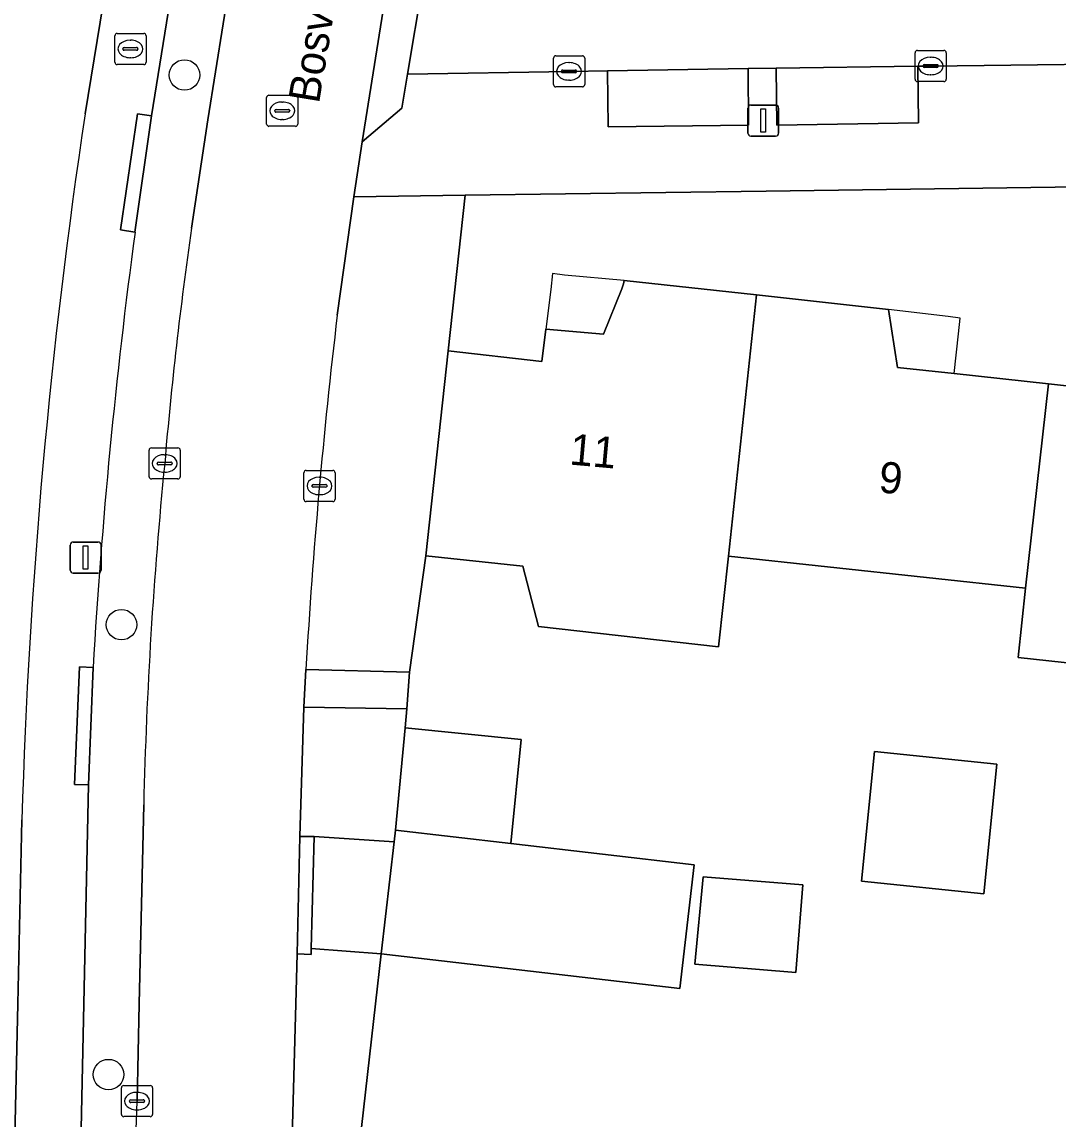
# Model space of a CAD drawing. Extents: x 160732 to 162107, y 387428 to 388479.
# Drawn here: x 161939.8 to 161973.06, y 387996.3 to 388031.51 of the extents above; entities that cross this region are included whole.
import ezdxf

# ---------------------------------------------------------------- set-up
doc = ezdxf.new("R2010")
doc.units = 0
for name, color, linetype in [('IMGEO_Boom', 7, 'Continuous'), ('IMGEO_Brandkraan', 7, 'Continuous'), ('IMGEO_Erf', 7, 'Continuous'), ('IMGEO_Groenvoorziening', 7, 'Continuous'), ('IMGEO_Kolk', 7, 'Continuous'), ('IMGEO_Lichtmast', 7, 'Continuous'), ('IMGEO_Openbare_ruimte_label', 7, 'Continuous'), ('IMGEO_Pand', 7, 'Continuous'), ('IMGEO_Pand_nummerreeks', 7, 'Continuous'), ('IMGEO_Pand_overbouw', 7, 'Continuous'), ('IMGEO_Parkeervlak_open', 7, 'Continuous'), ('IMGEO_Rijbaan_lokaal_open', 7, 'Continuous'), ('IMGEO_Rioolput', 7, 'Continuous'), ('IMGEO_Voetpad_open', 7, 'Continuous')]:
    doc.layers.add(name, color=color, linetype=linetype)

msp = doc.modelspace()

# ---------------------------------------------------------------- linework, layer by layer
at = {"layer": 'IMGEO_Boom'}
for centre in [(161945.017, 388029.809), (161942.994, 388012.167), (161942.578, 387997.728)]:
    msp.add_circle(centre, 0.489, dxfattribs=at)
at = {"layer": 'IMGEO_Brandkraan'}
for p, q in [((161942.781, 388030.219), (161942.781, 388031.071)), ((161942.856, 388031.145), (161943.708, 388031.145)), ((161943.782, 388031.071), (161943.782, 388030.219)), ((161943.04, 388030.639), (161943.04, 388030.651)), ((161943.083, 388030.688), (161943.481, 388030.688)), ((161943.269, 388030.925), (161943.294, 388030.925)), ((161943.524, 388030.651), (161943.524, 388030.639)), ((161943.478, 388030.602), (161943.08, 388030.602)), ((161943.292, 388030.365), (161943.267, 388030.365)), ((161943.708, 388030.145), (161942.856, 388030.145))]:
    msp.add_line(p, q, dxfattribs=at)
for points in [[(161942.781, 388030.219), (161942.781, 388031.071)], [(161942.856, 388031.145), (161943.708, 388031.145)], [(161943.782, 388031.071), (161943.782, 388030.219)], [(161943.708, 388030.145), (161942.856, 388030.145)]]:
    msp.add_lwpolyline(points, dxfattribs=at)
for centre, radius, start, end in [((161942.858, 388031.069), 0.0765, 91.552, 178.448), ((161942.858, 388031.069), 0.0765, 91.552, 178.448), ((161943.706, 388031.069), 0.0765, 1.552, 88.448), ((161943.706, 388031.069), 0.0765, 1.552, 88.448), ((161943.08, 388030.648), 0.0403, 85.8775, 175.7526), ((161943.077, 388030.638), 0.0366, 178.938, 274.7102), ((161943.481, 388030.645), 0.043, 264.8664, 352.4533), ((161943.485, 388030.65), 0.0386, 1.7309, 96.639), ((161942.858, 388030.221), 0.0765, 181.552, 268.448), ((161942.858, 388030.221), 0.0765, 181.552, 268.448), ((161943.706, 388030.221), 0.0765, 271.552, 358.448), ((161943.706, 388030.221), 0.0765, 271.552, 358.448)]:
    msp.add_arc(centre, radius, start, end, dxfattribs=at)
for centre, major_axis, ratio, start_param, end_param in [((161943.268, 388030.645), (-0.387, 0.002), 0.722429, 4.712389, 7.853982), ((161943.293, 388030.645), (-0.39, 0.002), 0.717154, 1.570796, 4.712389)]:
    msp.add_ellipse(centre, major_axis=major_axis, ratio=ratio, start_param=start_param, end_param=end_param, dxfattribs=at)
at = {"layer": 'IMGEO_Erf'}
for points in [[(161941.828, 388028.566), (161944.842, 388047.003), (161946.085, 388053.937), (161947.454, 388065.787), (161947.868, 388086.289)], [(162000, 388026.589), (161963.692, 388026.078), (161954.028, 388025.949), (161953.476, 388020.953), (161956.488, 388020.612), (161956.621, 388021.655), (161958.465, 388021.486), (161959.056, 388022.942), (161959.113, 388023.111), (161959.131, 388023.211), (161963.375, 388022.749), (161967.615, 388022.287), (161967.906, 388020.422), (161969.721, 388020.224), (161972.748, 388019.894), (161975.727, 388019.57)], [(161981.33, 388010.077), (161971.776, 388011.109), (161972.017, 388013.341), (161962.482, 388014.37), (161962.154, 388011.457), (161956.382, 388012.108), (161955.879, 388014.045), (161952.767, 388014.381), (161952.242, 388010.642), (161952.158, 388009.471), (161952.101, 388008.859), (161955.828, 388008.481), (161955.489, 388005.143), (161961.381, 388004.461), (161960.922, 388000.494), (161951.335, 388001.603), (161951.153, 388000), (161950.51, 387994.332)], [(161938.065, 387976.415), (161938.553, 387981.135), (161939.4, 387992.483), (161939.555, 387995.264), (161939.664, 388000), (161939.799, 388005.9)]]:
    msp.add_lwpolyline(points, dxfattribs=at)
for points in [[(161966.749, 388003.933), (161967.17, 388008.093), (161971.098, 388007.694), (161970.676, 388003.534)], [(161961.403, 388001.267), (161961.663, 388004.071), (161964.869, 388003.816), (161964.646, 388001.009)]]:
    msp.add_lwpolyline(points, close=True, dxfattribs=at)
msp.add_arc((162128.67, 388000.417), 188.95, 171.43231, 178.33702, dxfattribs=at)
at = {"layer": 'IMGEO_Groenvoorziening'}
msp.add_lwpolyline([(161948.917, 388010.731), (161952.242, 388010.642), (161952.767, 388014.381), (161953.476, 388020.953), (161954.028, 388025.949), (161950.45, 388025.901), (161949.922, 388022.106)], dxfattribs=at)
for points in [[(161952.101, 388008.859), (161952.158, 388009.471), (161948.847, 388009.517), (161948.72, 388005.374), (161949.179, 388005.368), (161951.751, 388005.197), (161951.794, 388005.57)], [(161949.933, 387989.252), (161950.51, 387994.332), (161951.153, 388000), (161951.335, 388001.603), (161949.084, 388001.769), (161949.086, 388001.581), (161948.639, 388001.598), (161948.595, 388000), (161948.465, 387995.334), (161948.106, 387989.098), (161947.381, 387979.123), (161947.231, 387977.905), (161946.859, 387974.773), (161947.82, 387973.801), (161948.146, 387973.45), (161948.354, 387974.717), (161948.675, 387977.919)]]:
    msp.add_lwpolyline(points, close=True, dxfattribs=at)
msp.add_arc((162136.384, 387999.9), 187.78, 173.20852, 176.69335, dxfattribs=at)
at = {"layer": 'IMGEO_Kolk'}
for p, q in [((161956.862, 388029.5), (161956.862, 388030.352)), ((161956.937, 388030.426), (161957.789, 388030.426)), ((161957.863, 388030.352), (161957.863, 388029.5)), ((161968.468, 388029.672), (161968.468, 388030.524)), ((161968.543, 388030.598), (161969.395, 388030.598)), ((161968.956, 388030.378), (161968.981, 388030.378)), ((161969.469, 388030.524), (161969.469, 388029.672)), ((161957.164, 388029.969), (161957.562, 388029.969)), ((161957.35, 388030.206), (161957.375, 388030.206)), ((161968.727, 388030.092), (161968.727, 388030.104)), ((161969.165, 388030.055), (161968.767, 388030.055)), ((161968.77, 388030.141), (161969.168, 388030.141)), ((161969.211, 388030.104), (161969.211, 388030.092)), ((161957.121, 388029.92), (161957.121, 388029.932)), ((161957.559, 388029.883), (161957.161, 388029.883)), ((161957.373, 388029.646), (161957.348, 388029.646)), ((161957.605, 388029.932), (161957.605, 388029.92)), ((161969.395, 388029.598), (161968.543, 388029.598)), ((161968.979, 388029.818), (161968.954, 388029.818)), ((161957.789, 388029.426), (161956.937, 388029.426)), ((161943.88, 388016.917), (161943.88, 388017.769)), ((161943.955, 388017.843), (161944.807, 388017.843)), ((161944.368, 388017.623), (161944.393, 388017.623)), ((161944.881, 388017.769), (161944.881, 388016.917)), ((161944.139, 388017.337), (161944.139, 388017.349)), ((161944.577, 388017.3), (161944.179, 388017.3)), ((161944.182, 388017.386), (161944.58, 388017.386)), ((161944.623, 388017.349), (161944.623, 388017.337)), ((161944.391, 388017.063), (161944.366, 388017.063)), ((161948.85, 388016.194), (161948.85, 388017.046)), ((161948.925, 388017.12), (161949.777, 388017.12)), ((161949.851, 388017.046), (161949.851, 388016.194)), ((161944.807, 388016.843), (161943.955, 388016.843)), ((161949.109, 388016.614), (161949.109, 388016.626)), ((161949.547, 388016.577), (161949.149, 388016.577)), ((161949.152, 388016.663), (161949.55, 388016.663)), ((161949.338, 388016.9), (161949.363, 388016.9)), ((161949.593, 388016.626), (161949.593, 388016.614)), ((161949.361, 388016.34), (161949.336, 388016.34)), ((161949.777, 388016.12), (161948.925, 388016.12)), ((161942.992, 387996.451), (161942.992, 387997.303)), ((161943.067, 387997.377), (161943.919, 387997.377)), ((161943.993, 387997.303), (161943.993, 387996.451)), ((161943.251, 387996.871), (161943.251, 387996.883)), ((161943.294, 387996.92), (161943.692, 387996.92)), ((161943.48, 387997.157), (161943.505, 387997.157)), ((161943.735, 387996.883), (161943.735, 387996.871)), ((161943.689, 387996.834), (161943.291, 387996.834)), ((161943.503, 387996.597), (161943.478, 387996.597)), ((161943.919, 387996.377), (161943.067, 387996.377))]:
    msp.add_line(p, q, dxfattribs=at)
for points in [[(161956.862, 388029.5), (161956.862, 388030.352)], [(161956.937, 388030.426), (161957.789, 388030.426)], [(161957.863, 388030.352), (161957.863, 388029.5)], [(161968.468, 388029.672), (161968.468, 388030.524)], [(161968.543, 388030.598), (161969.395, 388030.598)], [(161969.469, 388030.524), (161969.469, 388029.672)], [(161969.395, 388029.598), (161968.543, 388029.598)], [(161957.789, 388029.426), (161956.937, 388029.426)], [(161943.88, 388016.917), (161943.88, 388017.769)], [(161943.955, 388017.843), (161944.807, 388017.843)], [(161944.881, 388017.769), (161944.881, 388016.917)], [(161948.85, 388016.194), (161948.85, 388017.046)], [(161948.925, 388017.12), (161949.777, 388017.12)], [(161949.851, 388017.046), (161949.851, 388016.194)], [(161944.807, 388016.843), (161943.955, 388016.843)], [(161949.777, 388016.12), (161948.925, 388016.12)], [(161942.992, 387996.451), (161942.992, 387997.303)], [(161943.067, 387997.377), (161943.919, 387997.377)], [(161943.993, 387997.303), (161943.993, 387996.451)], [(161943.919, 387996.377), (161943.067, 387996.377)]]:
    msp.add_lwpolyline(points, dxfattribs=at)
for centre, radius, start, end in [((161956.939, 388030.35), 0.0765, 91.552, 178.448), ((161956.939, 388030.35), 0.0765, 91.552, 178.448), ((161957.787, 388030.35), 0.0765, 1.552, 88.448), ((161957.787, 388030.35), 0.0765, 1.552, 88.448), ((161968.545, 388030.522), 0.0765, 91.552, 178.448), ((161968.545, 388030.522), 0.0765, 91.552, 178.448), ((161969.393, 388030.522), 0.0765, 1.552, 88.448), ((161969.393, 388030.522), 0.0765, 1.552, 88.448), ((161957.161, 388029.929), 0.0403, 85.8775, 175.7526), ((161957.566, 388029.931), 0.0386, 1.7309, 96.639), ((161968.767, 388030.101), 0.0403, 85.8775, 175.7526), ((161968.764, 388030.091), 0.0366, 178.938, 274.7102), ((161969.168, 388030.098), 0.043, 264.8664, 352.4533), ((161969.172, 388030.103), 0.0386, 1.7309, 96.639), ((161957.158, 388029.919), 0.0366, 178.938, 274.7102), ((161957.562, 388029.926), 0.043, 264.8664, 352.4533), ((161968.545, 388029.674), 0.0765, 181.552, 268.448), ((161968.545, 388029.674), 0.0765, 181.552, 268.448), ((161969.393, 388029.674), 0.0765, 271.552, 358.448), ((161969.393, 388029.674), 0.0765, 271.552, 358.448), ((161956.939, 388029.502), 0.0765, 181.552, 268.448), ((161956.939, 388029.502), 0.0765, 181.552, 268.448), ((161957.787, 388029.502), 0.0765, 271.552, 358.448), ((161957.787, 388029.502), 0.0765, 271.552, 358.448), ((161943.957, 388017.767), 0.0765, 91.552, 178.448), ((161943.957, 388017.767), 0.0765, 91.552, 178.448), ((161944.805, 388017.767), 0.0765, 1.552, 88.448), ((161944.805, 388017.767), 0.0765, 1.552, 88.448), ((161944.179, 388017.346), 0.0403, 85.8775, 175.7526), ((161944.176, 388017.336), 0.0366, 178.938, 274.7102), ((161944.58, 388017.343), 0.043, 264.8664, 352.4533), ((161944.584, 388017.348), 0.0386, 1.7309, 96.639), ((161943.957, 388016.919), 0.0765, 181.552, 268.448), ((161943.957, 388016.919), 0.0765, 181.552, 268.448), ((161944.805, 388016.919), 0.0765, 271.552, 358.448), ((161944.805, 388016.919), 0.0765, 271.552, 358.448), ((161948.927, 388017.044), 0.0765, 91.552, 178.448), ((161948.927, 388017.044), 0.0765, 91.552, 178.448), ((161949.775, 388017.044), 0.0765, 1.552, 88.448), ((161949.775, 388017.044), 0.0765, 1.552, 88.448), ((161949.149, 388016.623), 0.0403, 85.8775, 175.7526), ((161949.146, 388016.613), 0.0366, 178.938, 274.7102), ((161949.55, 388016.62), 0.043, 264.8664, 352.4533), ((161949.554, 388016.625), 0.0386, 1.7309, 96.639), ((161948.927, 388016.196), 0.0765, 181.552, 268.448), ((161948.927, 388016.196), 0.0765, 181.552, 268.448), ((161949.775, 388016.196), 0.0765, 271.552, 358.448), ((161949.775, 388016.196), 0.0765, 271.552, 358.448), ((161943.069, 387997.301), 0.0765, 91.552, 178.448), ((161943.069, 387997.301), 0.0765, 91.552, 178.448), ((161943.917, 387997.301), 0.0765, 1.552, 88.448), ((161943.917, 387997.301), 0.0765, 1.552, 88.448), ((161943.291, 387996.88), 0.0403, 85.8775, 175.7526), ((161943.288, 387996.87), 0.0366, 178.938, 274.7102), ((161943.692, 387996.877), 0.043, 264.8664, 352.4533), ((161943.696, 387996.882), 0.0386, 1.7309, 96.639), ((161943.069, 387996.453), 0.0765, 181.552, 268.448), ((161943.069, 387996.453), 0.0765, 181.552, 268.448), ((161943.917, 387996.453), 0.0765, 271.552, 358.448), ((161943.917, 387996.453), 0.0765, 271.552, 358.448)]:
    msp.add_arc(centre, radius, start, end, dxfattribs=at)
for centre, major_axis, ratio, start_param, end_param in [((161968.955, 388030.098), (-0.387, 0.002), 0.722429, 4.712389, 7.853982), ((161968.98, 388030.098), (-0.39, 0.002), 0.717154, 1.570796, 4.712389), ((161957.349, 388029.926), (-0.387, 0.002), 0.722429, 4.712389, 7.853982), ((161957.374, 388029.926), (-0.39, 0.002), 0.717154, 1.570796, 4.712389), ((161944.367, 388017.343), (-0.387, 0.002), 0.722429, 4.712389, 7.853982), ((161944.392, 388017.343), (-0.39, 0.002), 0.717154, 1.570796, 4.712389), ((161949.337, 388016.62), (-0.387, 0.002), 0.722429, 4.712389, 7.853982), ((161949.362, 388016.62), (-0.39, 0.002), 0.717154, 1.570796, 4.712389), ((161943.479, 387996.877), (-0.387, 0.002), 0.722429, 4.712389, 7.853982), ((161943.504, 387996.877), (-0.39, 0.002), 0.717154, 1.570796, 4.712389)]:
    msp.add_ellipse(centre, major_axis=major_axis, ratio=ratio, start_param=start_param, end_param=end_param, dxfattribs=at)
at = {"layer": 'IMGEO_Lichtmast'}
for p, q in [((161963.098, 388027.945), (161963.098, 388028.745)), ((161963.098, 388028.745), (161963.098, 388027.945)), ((161963.198, 388028.845), (161963.988, 388028.845)), ((161963.988, 388028.845), (161963.198, 388028.845)), ((161964.088, 388028.745), (161964.088, 388027.945)), ((161964.088, 388027.945), (161964.088, 388028.745)), ((161963.988, 388027.845), (161963.198, 388027.845)), ((161963.198, 388027.845), (161963.988, 388027.845)), ((161941.448, 388014.82), (161942.238, 388014.82)), ((161942.238, 388014.82), (161941.448, 388014.82)), ((161941.348, 388013.92), (161941.348, 388014.72)), ((161941.348, 388014.72), (161941.348, 388013.92)), ((161942.338, 388014.72), (161942.338, 388013.92)), ((161942.338, 388013.92), (161942.338, 388014.72)), ((161942.238, 388013.82), (161941.448, 388013.82)), ((161941.448, 388013.82), (161942.238, 388013.82))]:
    msp.add_line(p, q, dxfattribs=at)
for points in [[(161963.518, 388028.72), (161963.668, 388028.72), (161963.668, 388027.97), (161963.518, 388027.97), (161963.518, 388028.72)], [(161941.768, 388014.695), (161941.918, 388014.695), (161941.918, 388013.945), (161941.768, 388013.945), (161941.768, 388014.695)]]:
    msp.add_lwpolyline(points, dxfattribs=at)
for centre, start, end in [((161963.198, 388028.745), 90, 180), ((161963.198, 388028.745), 90, 180), ((161963.988, 388028.745), 0, 90), ((161963.988, 388028.745), 360, 90), ((161963.198, 388027.945), 180, 270), ((161963.198, 388027.945), 180, 270), ((161963.988, 388027.945), 270, 0), ((161963.988, 388027.945), 270, 0), ((161941.448, 388014.72), 90, 180), ((161941.448, 388014.72), 90, 180), ((161942.238, 388014.72), 0, 90), ((161942.238, 388014.72), 360, 90), ((161941.448, 388013.92), 180, 270), ((161941.448, 388013.92), 180, 270), ((161942.238, 388013.92), 270, 0), ((161942.238, 388013.92), 270, 0)]:
    msp.add_arc(centre, 0.1, start, end, dxfattribs=at)
at = {"layer": 'IMGEO_Pand'}
for points in [[(161952.767, 388014.381), (161955.879, 388014.045), (161956.382, 388012.108), (161962.154, 388011.457), (161962.482, 388014.37), (161963.375, 388022.749), (161959.131, 388023.211), (161959.113, 388023.111), (161959.056, 388022.942), (161958.465, 388021.486), (161956.621, 388021.655), (161956.488, 388020.612), (161953.476, 388020.953)], [(161972.748, 388019.894), (161969.721, 388020.224), (161967.906, 388020.422), (161967.615, 388022.287), (161963.375, 388022.749), (161962.482, 388014.37), (161972.017, 388013.341)], [(161982.476, 388020.67), (161978.217, 388021.134), (161977.59, 388019.367), (161975.727, 388019.57), (161972.748, 388019.894), (161972.017, 388013.341), (161971.776, 388011.109), (161981.33, 388010.077), (161981.571, 388012.309)], [(161952.101, 388008.859), (161951.794, 388005.57), (161955.489, 388005.143), (161955.828, 388008.481)], [(161966.749, 388003.933), (161970.676, 388003.534), (161971.098, 388007.694), (161967.17, 388008.093)], [(161961.381, 388004.461), (161955.489, 388005.143), (161951.794, 388005.57), (161951.751, 388005.197), (161951.335, 388001.603), (161960.922, 388000.494)], [(161961.403, 388001.267), (161964.646, 388001.009), (161964.869, 388003.816), (161961.663, 388004.071)]]:
    msp.add_lwpolyline(points, close=True, dxfattribs=at)
at = {"layer": 'IMGEO_Pand_overbouw'}
for points in [[(161956.621, 388021.655), (161958.465, 388021.486), (161959.056, 388022.942), (161959.113, 388023.111), (161959.131, 388023.211), (161957.219, 388023.386), (161956.829, 388023.438), (161956.772, 388022.925)], [(161967.615, 388022.287), (161967.906, 388020.422), (161969.721, 388020.224), (161969.863, 388021.497), (161969.92, 388022.01), (161969.53, 388022.062)]]:
    msp.add_lwpolyline(points, close=True, dxfattribs=at)
at = {"layer": 'IMGEO_Parkeervlak_open'}
for points in [[(161945.242, 388024.892), (161945.762, 388028.373), (161947.243, 388037.623), (161948.285, 388043.87), (161949.023, 388047.996)], [(161947.1, 388047.049), (161946.353, 388043.365), (161943.96, 388028.498), (161943.428, 388024.762)], [(161942.084, 388010.794), (161941.931, 388007.031), (161941.785, 388000), (161941.702, 387995.986), (161941.477, 387992.221)], [(161943.494, 387996.877), (161943.564, 388000), (161943.708, 388006.38)]]:
    msp.add_lwpolyline(points, dxfattribs=at)
for points in [[(161958.598, 388029.938), (161958.613, 388028.142), (161963.125, 388028.198), (161963.114, 388030.022)], [(161964.013, 388030.033), (161964.036, 388028.197), (161968.578, 388028.27), (161968.555, 388030.088)]]:
    msp.add_lwpolyline(points, close=True, dxfattribs=at)
for centre, radius, start, end in [((162127.409, 388000.011), 185.638, 172.33789, 176.66995), ((162076.605, 388006.103), 132.7, 171.86026, 175.14123), ((162088.44, 388002.984), 144.772, 174.3079, 178.65592), ((161725.105, 388004.431), 218.52, 355.43373, 358.01899)]:
    msp.add_arc(centre, radius, start, end, dxfattribs=at)
at = {"layer": 'IMGEO_Rijbaan_lokaal_open'}
for points in [[(161949.023, 388047.996), (161948.285, 388043.87), (161947.243, 388037.623), (161945.762, 388028.373), (161945.242, 388024.892)], [(161949.922, 388022.106), (161950.45, 388025.901), (161950.724, 388027.669), (161952.13, 388036.532), (161952.758, 388040.339), (161953.301, 388043.55)], [(161953.137, 388035.586), (161952.177, 388029.839), (161957.363, 388029.926), (161958.598, 388029.938), (161963.114, 388030.022), (161964.013, 388030.033), (161968.555, 388030.088), (161968.965, 388030.097), (161977.561, 388030.203), (161982.105, 388030.259), (161982.99, 388030.284), (161987.516, 388030.375), (161988.59, 388030.361), (161997.465, 388030.473), (162000, 388030.515), (162001.981, 388030.547), (162002.888, 388030.551), (162007.413, 388030.629), (162012.639, 388030.701), (162031.407, 388030.959), (162036.664, 388030.985), (162037.164, 388035.501)], [(161940.916, 387943.958), (161941.399, 387947.714), (161942.617, 387954.843), (161944.079, 387960.895), (161944.909, 387964.498), (161945.398, 387966.81), (161946.859, 387974.773), (161947.231, 387977.905), (161947.381, 387979.123), (161948.106, 387989.098), (161948.465, 387995.334), (161948.595, 388000), (161948.639, 388001.598), (161948.72, 388005.374), (161948.847, 388009.517), (161948.917, 388010.731)], [(161943.708, 388006.38), (161943.564, 388000), (161943.494, 387996.877)]]:
    msp.add_lwpolyline(points, dxfattribs=at)
msp.add_lwpolyline([(161952.13, 388036.532), (161950.724, 388027.669), (161951.994, 388028.75), (161952.177, 388029.839), (161953.137, 388035.586)], close=True, dxfattribs=at)
for centre, radius, start, end in [((162076.605, 388006.103), 132.7, 171.86026, 175.14123), ((162136.384, 387999.9), 187.78, 173.20852, 176.69335), ((162088.44, 388002.984), 144.772, 174.3079, 178.65592), ((161725.105, 388004.431), 218.52, 355.43373, 358.01899)]:
    msp.add_arc(centre, radius, start, end, dxfattribs=at)
at = {"layer": 'IMGEO_Rioolput'}
for p, q in [((161947.654, 388028.236), (161947.654, 388029.088)), ((161947.729, 388029.162), (161948.581, 388029.162)), ((161948.142, 388028.942), (161948.167, 388028.942)), ((161948.655, 388029.088), (161948.655, 388028.236)), ((161947.913, 388028.656), (161947.913, 388028.668)), ((161948.351, 388028.619), (161947.953, 388028.619)), ((161947.956, 388028.705), (161948.354, 388028.705)), ((161948.397, 388028.668), (161948.397, 388028.656)), ((161948.165, 388028.382), (161948.14, 388028.382)), ((161948.581, 388028.162), (161947.729, 388028.162))]:
    msp.add_line(p, q, dxfattribs=at)
for points in [[(161947.654, 388028.236), (161947.654, 388029.088)], [(161947.729, 388029.162), (161948.581, 388029.162)], [(161948.655, 388029.088), (161948.655, 388028.236)], [(161948.581, 388028.162), (161947.729, 388028.162)]]:
    msp.add_lwpolyline(points, dxfattribs=at)
for centre, radius, start, end in [((161947.731, 388029.086), 0.0765, 91.552, 178.448), ((161947.731, 388029.086), 0.0765, 91.552, 178.448), ((161948.579, 388029.086), 0.0765, 1.552, 88.448), ((161948.579, 388029.086), 0.0765, 1.552, 88.448), ((161947.953, 388028.665), 0.0403, 85.8775, 175.7526), ((161947.95, 388028.655), 0.0366, 178.938, 274.7102), ((161948.354, 388028.662), 0.043, 264.8664, 352.4533), ((161948.358, 388028.667), 0.0386, 1.7309, 96.639), ((161947.731, 388028.238), 0.0765, 181.552, 268.448), ((161947.731, 388028.238), 0.0765, 181.552, 268.448), ((161948.579, 388028.238), 0.0765, 271.552, 358.448), ((161948.579, 388028.238), 0.0765, 271.552, 358.448)]:
    msp.add_arc(centre, radius, start, end, dxfattribs=at)
for centre, major_axis, ratio, start_param, end_param in [((161948.141, 388028.662), (-0.387, 0.002), 0.722429, 4.712389, 7.853982), ((161948.166, 388028.662), (-0.39, 0.002), 0.717154, 1.570796, 4.712389)]:
    msp.add_ellipse(centre, major_axis=major_axis, ratio=ratio, start_param=start_param, end_param=end_param, dxfattribs=at)
at = {"layer": 'IMGEO_Voetpad_open'}
for points in [[(161947.868, 388086.289), (161947.454, 388065.787), (161946.085, 388053.937), (161944.842, 388047.003), (161941.828, 388028.566)], [(161943.428, 388024.762), (161942.965, 388024.839), (161943.51, 388028.56), (161943.96, 388028.498), (161946.353, 388043.365), (161945.863, 388043.464), (161946.61, 388047.148), (161947.1, 388047.049)], [(161977.561, 388030.203), (161968.965, 388030.097), (161968.555, 388030.088), (161968.578, 388028.27), (161964.036, 388028.197), (161964.013, 388030.033), (161963.114, 388030.022), (161963.125, 388028.198), (161958.613, 388028.142), (161958.598, 388029.938), (161957.363, 388029.926), (161952.177, 388029.839), (161951.994, 388028.75), (161950.724, 388027.669), (161950.45, 388025.901), (161954.028, 388025.949), (161963.692, 388026.078), (162000, 388026.589)], [(161941.477, 387992.221), (161941.04, 387992.248), (161941.238, 387995.993), (161941.702, 387995.986), (161941.785, 388000), (161941.931, 388007.031), (161941.491, 388007.041), (161941.652, 388010.814), (161942.084, 388010.794)], [(161939.799, 388005.9), (161939.664, 388000), (161939.555, 387995.264), (161939.4, 387992.483), (161938.553, 387981.135), (161938.065, 387976.415)]]:
    msp.add_lwpolyline(points, dxfattribs=at)
for points in [[(161943.96, 388028.498), (161943.51, 388028.56), (161942.965, 388024.839), (161943.428, 388024.762)], [(161942.084, 388010.794), (161941.652, 388010.814), (161941.491, 388007.041), (161941.931, 388007.031)], [(161952.158, 388009.471), (161952.242, 388010.642), (161948.917, 388010.731), (161948.847, 388009.517)], [(161949.086, 388001.581), (161949.084, 388001.769), (161949.179, 388005.368), (161948.72, 388005.374), (161948.639, 388001.598)], [(161951.335, 388001.603), (161951.751, 388005.197), (161949.179, 388005.368), (161949.084, 388001.769)]]:
    msp.add_lwpolyline(points, close=True, dxfattribs=at)
for centre, radius, start, end in [((162128.67, 388000.417), 188.95, 171.43231, 178.33702), ((162127.409, 388000.011), 185.638, 172.33789, 176.66995)]:
    msp.add_arc(centre, radius, start, end, dxfattribs=at)

# ---------------------------------------------------------------- texts
at = {"layer": 'IMGEO_Openbare_ruimte_label'}
msp.add_text('Bosvoordelaan', height=1, rotation=80.5565, dxfattribs=at).set_placement((161949.332, 388028.865))
at = {"layer": 'IMGEO_Pand_nummerreeks'}
for s, p in [('11', (161957.353, 388017.31)), ('9', (161967.278, 388016.416))]:
    msp.add_text(s, height=1, rotation=354.8516, dxfattribs=at).set_placement(p)

doc.saveas('drawing.dxf')
